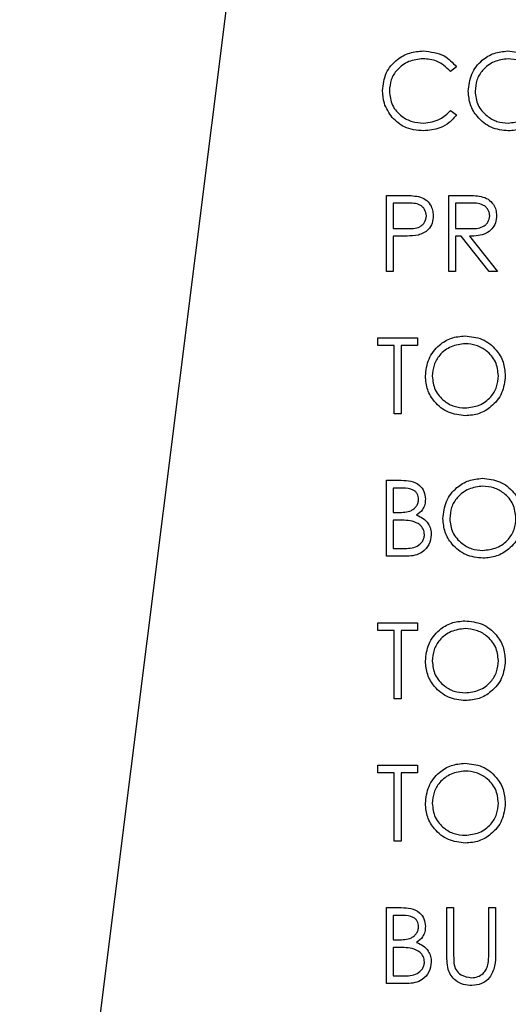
# Model space of a CAD drawing. Header units: inches. Extents: x 220 to 877, y 4 to 174.
# Tile 530 of 656: x 559.43 to 560.202, y 150.229 to 151.784. Entities that reach past the tile are written whole.
import ezdxf

# ---------------------------------------------------------------- set-up
doc = ezdxf.new("R2010")
doc.units = ezdxf.units.IN
doc.header["$LTSCALE"] = 0.5
doc.header["$MEASUREMENT"] = 0
doc.layers.add('DST-M-S', color=53, linetype='Continuous')
doc.layers.add('SID-M-S', color=105, linetype='Continuous')

msp = doc.modelspace()

# ---------------------------------------------------------------- linework, layer by layer
at = {"layer": 'DST-M-S', "linetype": 'Continuous', "lineweight": 25}
for p, q in [((560.11997, 151.70977), (560.11055, 151.70256)), ((560.11055, 151.64102), (560.11997, 151.63389)), ((560.0092, 151.50679), (560.03273, 151.50679)), ((560.0092, 151.38679), (560.0092, 151.50679)), ((560.01997, 151.49449), (560.01997, 151.45449)), ((560.04192, 151.49449), (560.01997, 151.49449)), ((560.10766, 151.50679), (560.13168, 151.50679)), ((560.10766, 151.38679), (560.10766, 151.50679)), ((560.11843, 151.49449), (560.11843, 151.45449)), ((560.14093, 151.49449), (560.11843, 151.49449)), ((560.01997, 151.45449), (560.04098, 151.45422)), ((560.11843, 151.45449), (560.1404, 151.45432)), ((560.01997, 151.44218), (560.01997, 151.38679)), ((560.02855, 151.44218), (560.01997, 151.44218)), ((560.11843, 151.44218), (560.11843, 151.38679)), ((560.12718, 151.44218), (560.11843, 151.44218)), ((560.17127, 151.38679), (560.12718, 151.44218)), ((560.1405, 151.44218), (560.18458, 151.38679)), ((560.01997, 151.38679), (560.0092, 151.38679)), ((560.11843, 151.38679), (560.10766, 151.38679)), ((560.18458, 151.38679), (560.17127, 151.38679)), ((559.99535, 151.28179), (560.05843, 151.28179)), ((559.99535, 151.26949), (559.99535, 151.28179)), ((560.05843, 151.28179), (560.05843, 151.26949)), ((560.02151, 151.26949), (559.99535, 151.26949)), ((560.02151, 151.16179), (560.02151, 151.26949)), ((560.03228, 151.26949), (560.03228, 151.16179)), ((560.05843, 151.26949), (560.03228, 151.26949)), ((560.03228, 151.16179), (560.02151, 151.16179)), ((560.0092, 151.05679), (560.03261, 151.05679)), ((560.0092, 150.93679), (560.0092, 151.05679)), ((560.01997, 151.04449), (560.01997, 151.00602)), ((560.03458, 151.04449), (560.01997, 151.04449)), ((560.01997, 151.00602), (560.0272, 151.00602)), ((560.01997, 150.99372), (560.01997, 150.9491)), ((560.02711, 150.99372), (560.01997, 150.99372)), ((560.04165, 150.93679), (560.0092, 150.93679)), ((560.01997, 150.9491), (560.03531, 150.9491)), ((559.99535, 150.83179), (560.05843, 150.83179)), ((559.99535, 150.81949), (559.99535, 150.83179)), ((560.05843, 150.83179), (560.05843, 150.81949)), ((560.02151, 150.81949), (559.99535, 150.81949)), ((560.02151, 150.71179), (560.02151, 150.81949)), ((560.03228, 150.81949), (560.03228, 150.71179)), ((560.05843, 150.81949), (560.03228, 150.81949)), ((560.03228, 150.71179), (560.02151, 150.71179)), ((559.99535, 150.60679), (560.05843, 150.60679)), ((559.99535, 150.59449), (559.99535, 150.60679)), ((560.02151, 150.59449), (559.99535, 150.59449)), ((560.02151, 150.48679), (560.02151, 150.59449)), ((560.03228, 150.59449), (560.03228, 150.48679)), ((560.05843, 150.59449), (560.03228, 150.59449)), ((560.05843, 150.60679), (560.05843, 150.59449)), ((560.03228, 150.48679), (560.02151, 150.48679)), ((560.0092, 150.38179), (560.03261, 150.38179)), ((560.0092, 150.26179), (560.0092, 150.38179)), ((560.10458, 150.38179), (560.11535, 150.38179)), ((560.10458, 150.30932), (560.10458, 150.38179)), ((560.11535, 150.38179), (560.11535, 150.30989)), ((560.17074, 150.38179), (560.18151, 150.38179)), ((560.17074, 150.30989), (560.17074, 150.38179)), ((560.18151, 150.38179), (560.18151, 150.30932)), ((560.01997, 150.36949), (560.01997, 150.33102)), ((560.03458, 150.36949), (560.01997, 150.36949)), ((560.01997, 150.33102), (560.0272, 150.33102)), ((560.01997, 150.31872), (560.01997, 150.2741)), ((560.02711, 150.31872), (560.01997, 150.31872)), ((560.01997, 150.2741), (560.03531, 150.2741)), ((560.04165, 150.26179), (560.0092, 150.26179))]:
    msp.add_line(p, q, dxfattribs=at)
for points, knots in [([(560.00305, 151.67249), (560.00414, 151.6819), (560.00633, 151.70071), (560.02409, 151.72131), (560.04546, 151.73323), (560.06022, 151.73432), (560.06761, 151.73487)], [0, 0, 0, 0, 0.2795119, 0.5590796, 0.7793739, 1, 1, 1, 1]), ([(560.06761, 151.73487), (560.07913, 151.7336), (560.09973, 151.73132), (560.11378, 151.71636), (560.11997, 151.70977)], [0, 0, 0, 0, 0.55951652, 1, 1, 1, 1]), ([(560.13843, 151.67127), (560.13954, 151.68052), (560.14176, 151.69904), (560.15818, 151.72013), (560.17891, 151.73269), (560.19346, 151.73415), (560.20074, 151.73487)], [0, 0, 0, 0, 0.279731, 0.5593268, 0.7796805, 1, 1, 1, 1]), ([(560.20074, 151.73487), (560.21014, 151.73388), (560.22894, 151.73191), (560.24997, 151.71488), (560.26273, 151.69398), (560.26397, 151.67922), (560.26458, 151.67184)], [0, 0, 0, 0, 0.2797673, 0.5593585, 0.7795711, 1, 1, 1, 1]), ([(560.06694, 151.72256), (560.05928, 151.72169), (560.04396, 151.71993), (560.02609, 151.70691), (560.01545, 151.68978), (560.01436, 151.67771), (560.01382, 151.67167)], [0, 0, 0, 0, 0.2798558, 0.5595188, 0.7796855, 1, 1, 1, 1]), ([(560.11055, 151.70256), (560.1036, 151.70903), (560.09115, 151.7206), (560.07436, 151.72196), (560.06694, 151.72256)], [0, 0, 0, 0, 0.5584265, 1, 1, 1, 1]), ([(560.20127, 151.72256), (560.19369, 151.72158), (560.17854, 151.71961), (560.16121, 151.70625), (560.15083, 151.68924), (560.14974, 151.67729), (560.1492, 151.67131)], [0, 0, 0, 0, 0.2796271, 0.5593495, 0.7796302, 1, 1, 1, 1]), ([(560.25382, 151.67187), (560.25289, 151.67948), (560.25105, 151.69472), (560.23645, 151.71124), (560.21916, 151.7208), (560.20723, 151.72198), (560.20127, 151.72256)], [0, 0, 0, 0, 0.279468, 0.5588703, 0.7795158, 1, 1, 1, 1]), ([(560.01826, 151.6297), (560.0133, 151.63697), (560.00442, 151.64997), (560.00347, 151.6656), (560.00305, 151.67249)], [0, 0, 0, 0, 0.55902863, 1, 1, 1, 1]), ([(560.01382, 151.67167), (560.01473, 151.66391), (560.01656, 151.64839), (560.0316, 151.63166), (560.04942, 151.6223), (560.0616, 151.62145), (560.06769, 151.62102)], [0, 0, 0, 0, 0.2794342, 0.5589213, 0.7792831, 1, 1, 1, 1]), ([(560.2017, 151.60872), (560.1924, 151.60975), (560.1738, 151.6118), (560.15312, 151.62877), (560.14037, 151.64937), (560.13908, 151.66396), (560.13843, 151.67127)], [0, 0, 0, 0, 0.2796633, 0.5593539, 0.7796364, 1, 1, 1, 1]), ([(560.1492, 151.67131), (560.15012, 151.66375), (560.15196, 151.64862), (560.16646, 151.63231), (560.18346, 151.62249), (560.19533, 151.62151), (560.20127, 151.62102)], [0, 0, 0, 0, 0.279416, 0.5590765, 0.779478, 1, 1, 1, 1]), ([(560.20127, 151.62102), (560.20889, 151.62189), (560.22412, 151.62363), (560.24178, 151.63677), (560.25216, 151.65388), (560.25326, 151.66587), (560.25382, 151.67187)], [0, 0, 0, 0, 0.2798297, 0.559389, 0.7796538, 1, 1, 1, 1]), ([(560.26458, 151.67184), (560.26353, 151.66253), (560.26142, 151.64391), (560.24433, 151.62326), (560.22364, 151.61059), (560.20902, 151.60934), (560.2017, 151.60872)], [0, 0, 0, 0, 0.2796304, 0.5593429, 0.7795972, 1, 1, 1, 1]), ([(560.06769, 151.62102), (560.07696, 151.62216), (560.09357, 151.62418), (560.10535, 151.63587), (560.11055, 151.64102)], [0, 0, 0, 0, 0.5587722, 1, 1, 1, 1]), ([(560.06776, 151.60872), (560.05714, 151.60962), (560.03818, 151.61122), (560.02435, 151.62405), (560.01826, 151.6297)], [0, 0, 0, 0, 0.5598036, 1, 1, 1, 1]), ([(560.11997, 151.63389), (560.11627, 151.62965), (560.10887, 151.62117), (560.09108, 151.61097), (560.0766, 151.60957), (560.06776, 151.60872)], [0, 0, 0, 0, 0.2804103, 0.5607951, 1, 1, 1, 1]), ([(560.03273, 151.50679), (560.03786, 151.50681), (560.04702, 151.50684), (560.05608, 151.50556), (560.06007, 151.50499)], [0, 0, 0, 0, 0.56031372, 1, 1, 1, 1]), ([(560.07228, 151.47456), (560.07173, 151.478), (560.07091, 151.48318), (560.06649, 151.48859), (560.05802, 151.49467), (560.04907, 151.49457), (560.04192, 151.49449)], [0, 0, 0, 0, 0.2489693, 0.3747291, 0.500383, 1, 1, 1, 1]), ([(560.06007, 151.50499), (560.06371, 151.50368), (560.071, 151.50104), (560.07854, 151.49293), (560.08252, 151.48371), (560.08287, 151.47764), (560.08305, 151.47461)], [0, 0, 0, 0, 0.2797054, 0.5593809, 0.7795086, 1, 1, 1, 1]), ([(560.13168, 151.50679), (560.13677, 151.50681), (560.14587, 151.50684), (560.1549, 151.50567), (560.15886, 151.50516)], [0, 0, 0, 0, 0.56023967, 1, 1, 1, 1]), ([(560.17228, 151.47473), (560.17215, 151.47648), (560.17189, 151.48), (560.1695, 151.48479), (560.16613, 151.48885), (560.15723, 151.49472), (560.14817, 151.49459), (560.14093, 151.49449)], [0, 0, 0, 0, 0.1253074, 0.250617, 0.3759543, 0.5012806, 1, 1, 1, 1]), ([(560.15886, 151.50516), (560.16263, 151.50391), (560.17016, 151.50141), (560.17808, 151.49333), (560.18245, 151.48402), (560.18285, 151.47781), (560.18305, 151.4747)], [0, 0, 0, 0, 0.2797971, 0.5594998, 0.7796265, 1, 1, 1, 1]), ([(560.04098, 151.45422), (560.04829, 151.4542), (560.05744, 151.45416), (560.0663, 151.46017), (560.07092, 151.46568), (560.07173, 151.47101), (560.07228, 151.47456)], [0, 0, 0, 0, 0.4997206, 0.6253498, 0.7510825, 1, 1, 1, 1]), ([(560.08305, 151.47461), (560.08276, 151.47065), (560.08219, 151.46275), (560.07618, 151.45312), (560.068, 151.4469), (560.06207, 151.44507), (560.0591, 151.44415)], [0, 0, 0, 0, 0.2800989, 0.5593238, 0.7794579, 1, 1, 1, 1]), ([(560.1404, 151.45432), (560.14777, 151.45434), (560.157, 151.45437), (560.1661, 151.46023), (560.17086, 151.46574), (560.17171, 151.47114), (560.17228, 151.47473)], [0, 0, 0, 0, 0.4998271, 0.6254978, 0.7512079, 1, 1, 1, 1]), ([(560.18305, 151.4747), (560.18273, 151.47091), (560.1821, 151.46332), (560.17617, 151.45324), (560.16265, 151.44316), (560.14963, 151.44258), (560.1405, 151.44218)], [0, 0, 0, 0, 0.1871202, 0.3739789, 0.5609112, 1, 1, 1, 1]), ([(560.0591, 151.44415), (560.05342, 151.44344), (560.04328, 151.44216), (560.03305, 151.44217), (560.02855, 151.44218)], [0, 0, 0, 0, 0.55969422, 1, 1, 1, 1]), ([(560.07074, 151.22127), (560.07185, 151.23052), (560.07406, 151.24904), (560.09049, 151.27013), (560.11122, 151.28269), (560.12577, 151.28415), (560.13305, 151.28487)], [0, 0, 0, 0, 0.279731, 0.5593268, 0.7796805, 1, 1, 1, 1]), ([(560.13305, 151.28487), (560.14245, 151.28388), (560.16125, 151.28191), (560.18228, 151.26488), (560.19504, 151.24398), (560.19627, 151.22922), (560.19689, 151.22184)], [0, 0, 0, 0, 0.2797673, 0.5593585, 0.7795711, 1, 1, 1, 1]), ([(560.13358, 151.27256), (560.126, 151.27158), (560.11085, 151.26961), (560.09351, 151.25625), (560.08314, 151.23924), (560.08205, 151.22729), (560.08151, 151.22131)], [0, 0, 0, 0, 0.27962705, 0.55934953, 0.77963023, 1, 1, 1, 1]), ([(560.18612, 151.22187), (560.1852, 151.22948), (560.18336, 151.24472), (560.16876, 151.26124), (560.15146, 151.2708), (560.13954, 151.27198), (560.13358, 151.27256)], [0, 0, 0, 0, 0.279468, 0.5588703, 0.7795158, 1, 1, 1, 1]), ([(560.13401, 151.15872), (560.12471, 151.15975), (560.10611, 151.1618), (560.08543, 151.17877), (560.07268, 151.19937), (560.07138, 151.21396), (560.07074, 151.22127)], [0, 0, 0, 0, 0.2796633, 0.5593539, 0.7796364, 1, 1, 1, 1]), ([(560.08151, 151.22131), (560.08243, 151.21375), (560.08426, 151.19862), (560.09877, 151.18231), (560.11577, 151.17249), (560.12764, 151.17151), (560.13358, 151.17102)], [0, 0, 0, 0, 0.279416, 0.5590765, 0.779478, 1, 1, 1, 1]), ([(560.13358, 151.17102), (560.1412, 151.17189), (560.15643, 151.17363), (560.17409, 151.18677), (560.18447, 151.20388), (560.18557, 151.21587), (560.18612, 151.22187)], [0, 0, 0, 0, 0.2798297, 0.559389, 0.7796538, 1, 1, 1, 1]), ([(560.19689, 151.22184), (560.19584, 151.21253), (560.19373, 151.19391), (560.17664, 151.17326), (560.15595, 151.16059), (560.14132, 151.15934), (560.13401, 151.15872)], [0, 0, 0, 0, 0.2796304, 0.5593429, 0.7795972, 1, 1, 1, 1]), ([(560.09843, 150.99627), (560.09954, 151.00552), (560.10176, 151.02404), (560.11818, 151.04513), (560.13891, 151.05769), (560.15346, 151.05915), (560.16074, 151.05987)], [0, 0, 0, 0, 0.279731, 0.5593268, 0.7796805, 1, 1, 1, 1]), ([(560.16074, 151.05987), (560.17014, 151.05888), (560.18894, 151.05691), (560.20997, 151.03988), (560.22273, 151.01898), (560.22397, 151.00422), (560.22458, 150.99684)], [0, 0, 0, 0, 0.2797673, 0.5593585, 0.7795711, 1, 1, 1, 1]), ([(560.03261, 151.05679), (560.03775, 151.05668), (560.04798, 151.05647), (560.06151, 151.05035), (560.06939, 151.03913), (560.07029, 151.03108), (560.07074, 151.02706)], [0, 0, 0, 0, 0.2813174, 0.559922, 0.7799345, 1, 1, 1, 1]), ([(560.05997, 151.02684), (560.05962, 151.0298), (560.05909, 151.03424), (560.0553, 151.03882), (560.04813, 151.04394), (560.0406, 151.04425), (560.03458, 151.04449)], [0, 0, 0, 0, 0.2492836, 0.3749253, 0.5006447, 1, 1, 1, 1]), ([(560.16127, 151.04756), (560.15369, 151.04658), (560.13854, 151.04461), (560.12121, 151.03125), (560.11083, 151.01424), (560.10974, 151.00229), (560.1092, 150.99631)], [0, 0, 0, 0, 0.2796271, 0.5593495, 0.7796302, 1, 1, 1, 1]), ([(560.21382, 150.99687), (560.21289, 151.00448), (560.21105, 151.01972), (560.19645, 151.03624), (560.17916, 151.0458), (560.16723, 151.04698), (560.16127, 151.04756)], [0, 0, 0, 0, 0.279468, 0.5588703, 0.7795158, 1, 1, 1, 1]), ([(560.0272, 151.00602), (560.03474, 151.00604), (560.04417, 151.00607), (560.05346, 151.01215), (560.05707, 151.01633), (560.05953, 151.02135), (560.05982, 151.02501), (560.05997, 151.02684)], [0, 0, 0, 0, 0.4986071, 0.6240085, 0.7494012, 0.8747358, 1, 1, 1, 1]), ([(560.07074, 151.02706), (560.07053, 151.02423), (560.07013, 151.01856), (560.06617, 151.00894), (560.06039, 151.00434), (560.05687, 151.00153)], [0, 0, 0, 0, 0.2808667, 0.5615271, 1, 1, 1, 1]), ([(560.05687, 151.00153), (560.06046, 151.00007), (560.06764, 150.99716), (560.0752, 150.98912), (560.07931, 150.97995), (560.07975, 150.97389), (560.07997, 150.97086)], [0, 0, 0, 0, 0.2803823, 0.5596055, 0.7797648, 1, 1, 1, 1]), ([(560.16127, 150.94602), (560.16889, 150.94689), (560.18412, 150.94863), (560.20178, 150.96177), (560.21216, 150.97888), (560.21326, 150.99087), (560.21382, 150.99687)], [0, 0, 0, 0, 0.2798297, 0.559389, 0.7796538, 1, 1, 1, 1]), ([(560.22458, 150.99684), (560.22353, 150.98753), (560.22142, 150.96891), (560.20433, 150.94826), (560.18364, 150.93559), (560.16902, 150.93434), (560.1617, 150.93372)], [0, 0, 0, 0, 0.2796304, 0.5593429, 0.7795972, 1, 1, 1, 1]), ([(560.04956, 150.9923), (560.04539, 150.99282), (560.03793, 150.99374), (560.03042, 150.99372), (560.02711, 150.99372)], [0, 0, 0, 0, 0.559734, 1, 1, 1, 1]), ([(560.0692, 150.97086), (560.06884, 150.9738), (560.06812, 150.97969), (560.06118, 150.98825), (560.05396, 150.99076), (560.04956, 150.9923)], [0, 0, 0, 0, 0.2799437, 0.5604286, 1, 1, 1, 1]), ([(560.1617, 150.93372), (560.1524, 150.93475), (560.1338, 150.9368), (560.11312, 150.95377), (560.10037, 150.97437), (560.09908, 150.98896), (560.09843, 150.99627)], [0, 0, 0, 0, 0.2796633, 0.5593539, 0.7796364, 1, 1, 1, 1]), ([(560.1092, 150.99631), (560.11012, 150.98875), (560.11196, 150.97362), (560.12646, 150.95731), (560.14346, 150.94749), (560.15533, 150.94651), (560.16127, 150.94602)], [0, 0, 0, 0, 0.279416, 0.5590765, 0.779478, 1, 1, 1, 1]), ([(560.03531, 150.9491), (560.04315, 150.94911), (560.05491, 150.94912), (560.06525, 150.95833), (560.06871, 150.96516), (560.06904, 150.96896), (560.0692, 150.97086)], [0, 0, 0, 0, 0.4993602, 0.748736, 0.8743989, 1, 1, 1, 1]), ([(560.07997, 150.97086), (560.07926, 150.96548), (560.07783, 150.95471), (560.06704, 150.9433), (560.05433, 150.93752), (560.04588, 150.93703), (560.04165, 150.93679)], [0, 0, 0, 0, 0.2791411, 0.5586537, 0.779059, 1, 1, 1, 1]), ([(560.07074, 150.77127), (560.07185, 150.78052), (560.07406, 150.79904), (560.09049, 150.82013), (560.11122, 150.83269), (560.12577, 150.83415), (560.13305, 150.83487)], [0, 0, 0, 0, 0.279731, 0.5593268, 0.7796805, 1, 1, 1, 1]), ([(560.13305, 150.83487), (560.14245, 150.83388), (560.16125, 150.83191), (560.18228, 150.81488), (560.19504, 150.79398), (560.19627, 150.77922), (560.19689, 150.77184)], [0, 0, 0, 0, 0.2797673, 0.5593585, 0.7795711, 1, 1, 1, 1]), ([(560.13358, 150.82256), (560.126, 150.82158), (560.11085, 150.81961), (560.09351, 150.80625), (560.08314, 150.78924), (560.08205, 150.77729), (560.08151, 150.77131)], [0, 0, 0, 0, 0.2796271, 0.5593495, 0.7796302, 1, 1, 1, 1]), ([(560.18612, 150.77187), (560.1852, 150.77948), (560.18336, 150.79472), (560.16876, 150.81124), (560.15146, 150.8208), (560.13954, 150.82198), (560.13358, 150.82256)], [0, 0, 0, 0, 0.279468, 0.5588703, 0.7795158, 1, 1, 1, 1]), ([(560.13401, 150.70872), (560.12471, 150.70975), (560.10611, 150.7118), (560.08543, 150.72877), (560.07268, 150.74937), (560.07138, 150.76396), (560.07074, 150.77127)], [0, 0, 0, 0, 0.2796633, 0.5593539, 0.7796364, 1, 1, 1, 1]), ([(560.08151, 150.77131), (560.08243, 150.76375), (560.08426, 150.74862), (560.09877, 150.73231), (560.11577, 150.72249), (560.12764, 150.72151), (560.13358, 150.72102)], [0, 0, 0, 0, 0.279416, 0.5590765, 0.779478, 1, 1, 1, 1]), ([(560.13358, 150.72102), (560.1412, 150.72189), (560.15643, 150.72363), (560.17409, 150.73677), (560.18447, 150.75388), (560.18557, 150.76587), (560.18612, 150.77187)], [0, 0, 0, 0, 0.2798297, 0.559389, 0.7796538, 1, 1, 1, 1]), ([(560.19689, 150.77184), (560.19584, 150.76253), (560.19373, 150.74391), (560.17664, 150.72326), (560.15595, 150.71059), (560.14132, 150.70934), (560.13401, 150.70872)], [0, 0, 0, 0, 0.2796304, 0.5593429, 0.7795972, 1, 1, 1, 1]), ([(560.07074, 150.54627), (560.07185, 150.55552), (560.07406, 150.57404), (560.09049, 150.59513), (560.11122, 150.60769), (560.12577, 150.60915), (560.13305, 150.60987)], [0, 0, 0, 0, 0.279731, 0.5593268, 0.7796805, 1, 1, 1, 1]), ([(560.13305, 150.60987), (560.14245, 150.60888), (560.16125, 150.60691), (560.18228, 150.58988), (560.19504, 150.56898), (560.19627, 150.55422), (560.19689, 150.54684)], [0, 0, 0, 0, 0.2797673, 0.5593585, 0.7795711, 1, 1, 1, 1]), ([(560.13358, 150.59756), (560.126, 150.59658), (560.11085, 150.59461), (560.09351, 150.58125), (560.08314, 150.56424), (560.08205, 150.55229), (560.08151, 150.54631)], [0, 0, 0, 0, 0.2796271, 0.5593495, 0.7796302, 1, 1, 1, 1]), ([(560.18612, 150.54687), (560.1852, 150.55448), (560.18336, 150.56972), (560.16876, 150.58624), (560.15146, 150.5958), (560.13954, 150.59698), (560.13358, 150.59756)], [0, 0, 0, 0, 0.279468, 0.5588703, 0.7795158, 1, 1, 1, 1]), ([(560.13401, 150.48372), (560.12471, 150.48475), (560.10611, 150.4868), (560.08543, 150.50377), (560.07268, 150.52437), (560.07138, 150.53896), (560.07074, 150.54627)], [0, 0, 0, 0, 0.2796633, 0.5593539, 0.7796364, 1, 1, 1, 1]), ([(560.08151, 150.54631), (560.08243, 150.53875), (560.08426, 150.52362), (560.09877, 150.50731), (560.11577, 150.49749), (560.12764, 150.49651), (560.13358, 150.49602)], [0, 0, 0, 0, 0.279416, 0.5590765, 0.779478, 1, 1, 1, 1]), ([(560.13358, 150.49602), (560.1412, 150.49689), (560.15643, 150.49863), (560.17409, 150.51177), (560.18447, 150.52888), (560.18557, 150.54087), (560.18612, 150.54687)], [0, 0, 0, 0, 0.2798297, 0.559389, 0.7796538, 1, 1, 1, 1]), ([(560.19689, 150.54684), (560.19584, 150.53753), (560.19373, 150.51891), (560.17664, 150.49826), (560.15595, 150.48559), (560.14132, 150.48434), (560.13401, 150.48372)], [0, 0, 0, 0, 0.2796304, 0.5593429, 0.7795972, 1, 1, 1, 1]), ([(560.03261, 150.38179), (560.03775, 150.38168), (560.04798, 150.38147), (560.06151, 150.37535), (560.06939, 150.36413), (560.07029, 150.35608), (560.07074, 150.35206)], [0, 0, 0, 0, 0.2813174, 0.559922, 0.7799345, 1, 1, 1, 1]), ([(560.05997, 150.35184), (560.05962, 150.3548), (560.05909, 150.35924), (560.0553, 150.36382), (560.04813, 150.36894), (560.0406, 150.36925), (560.03458, 150.36949)], [0, 0, 0, 0, 0.2492836, 0.3749253, 0.5006447, 1, 1, 1, 1]), ([(560.0272, 150.33102), (560.03474, 150.33104), (560.04417, 150.33107), (560.05346, 150.33715), (560.05707, 150.34133), (560.05953, 150.34635), (560.05982, 150.35001), (560.05997, 150.35184)], [0, 0, 0, 0, 0.4986071, 0.6240085, 0.7494012, 0.8747358, 1, 1, 1, 1]), ([(560.07074, 150.35206), (560.07053, 150.34923), (560.07013, 150.34356), (560.06617, 150.33394), (560.06039, 150.32934), (560.05687, 150.32653)], [0, 0, 0, 0, 0.2808667, 0.5615271, 1, 1, 1, 1]), ([(560.04956, 150.3173), (560.04539, 150.31782), (560.03793, 150.31874), (560.03042, 150.31872), (560.02711, 150.31872)], [0, 0, 0, 0, 0.559734, 1, 1, 1, 1]), ([(560.0692, 150.29586), (560.06884, 150.2988), (560.06812, 150.30469), (560.06118, 150.31325), (560.05396, 150.31576), (560.04956, 150.3173)], [0, 0, 0, 0, 0.27994372, 0.56042863, 1, 1, 1, 1]), ([(560.05687, 150.32653), (560.06046, 150.32507), (560.06764, 150.32216), (560.0752, 150.31412), (560.07931, 150.30495), (560.07975, 150.29889), (560.07997, 150.29586)], [0, 0, 0, 0, 0.2803823, 0.5596055, 0.7797648, 1, 1, 1, 1]), ([(560.10672, 150.28403), (560.10596, 150.28872), (560.10458, 150.2971), (560.10458, 150.30558), (560.10458, 150.30932)], [0, 0, 0, 0, 0.55949858, 1, 1, 1, 1]), ([(560.11535, 150.30989), (560.11534, 150.30691), (560.11533, 150.30159), (560.11568, 150.29627), (560.11583, 150.29393)], [0, 0, 0, 0, 0.5601244, 1, 1, 1, 1]), ([(560.18151, 150.30932), (560.18141, 150.30263), (560.1812, 150.28934), (560.17396, 150.27162), (560.16, 150.26041), (560.14948, 150.25928), (560.14422, 150.25872)], [0, 0, 0, 0, 0.2816547, 0.5601107, 0.7800798, 1, 1, 1, 1]), ([(560.16951, 150.29127), (560.16997, 150.29473), (560.17078, 150.30091), (560.17075, 150.30715), (560.17074, 150.30989)], [0, 0, 0, 0, 0.5596244, 1, 1, 1, 1]), ([(560.03531, 150.2741), (560.04315, 150.27411), (560.05491, 150.27412), (560.06525, 150.28333), (560.06871, 150.29016), (560.06904, 150.29396), (560.0692, 150.29586)], [0, 0, 0, 0, 0.4993602, 0.748736, 0.8743989, 1, 1, 1, 1]), ([(560.07997, 150.29586), (560.07926, 150.29048), (560.07783, 150.27971), (560.06704, 150.2683), (560.05433, 150.26252), (560.04588, 150.26203), (560.04165, 150.26179)], [0, 0, 0, 0, 0.27914114, 0.55865369, 0.77905895, 1, 1, 1, 1]), ([(560.14422, 150.25872), (560.13967, 150.25903), (560.13056, 150.25965), (560.11908, 150.26561), (560.11066, 150.274), (560.10804, 150.28069), (560.10672, 150.28403)], [0, 0, 0, 0, 0.28022079, 0.5599142, 0.77995189, 1, 1, 1, 1]), ([(560.11583, 150.29393), (560.1166, 150.29026), (560.11812, 150.28294), (560.1284, 150.27351), (560.13785, 150.27197), (560.14362, 150.27102)], [0, 0, 0, 0, 0.2810568, 0.5608207, 1, 1, 1, 1]), ([(560.14362, 150.27102), (560.14693, 150.27138), (560.15355, 150.27209), (560.16155, 150.27717), (560.16701, 150.28384), (560.16868, 150.28879), (560.16951, 150.29127)], [0, 0, 0, 0, 0.2797867, 0.5593768, 0.7795688, 1, 1, 1, 1])]:
    msp.add_open_spline(points, degree=3, knots=knots, dxfattribs=at)
at = {"layer": 'SID-M-S'}
msp.add_line((560.12819, 154.77009), (559.42978, 149.20313), dxfattribs=at)

doc.saveas('drawing.dxf')
